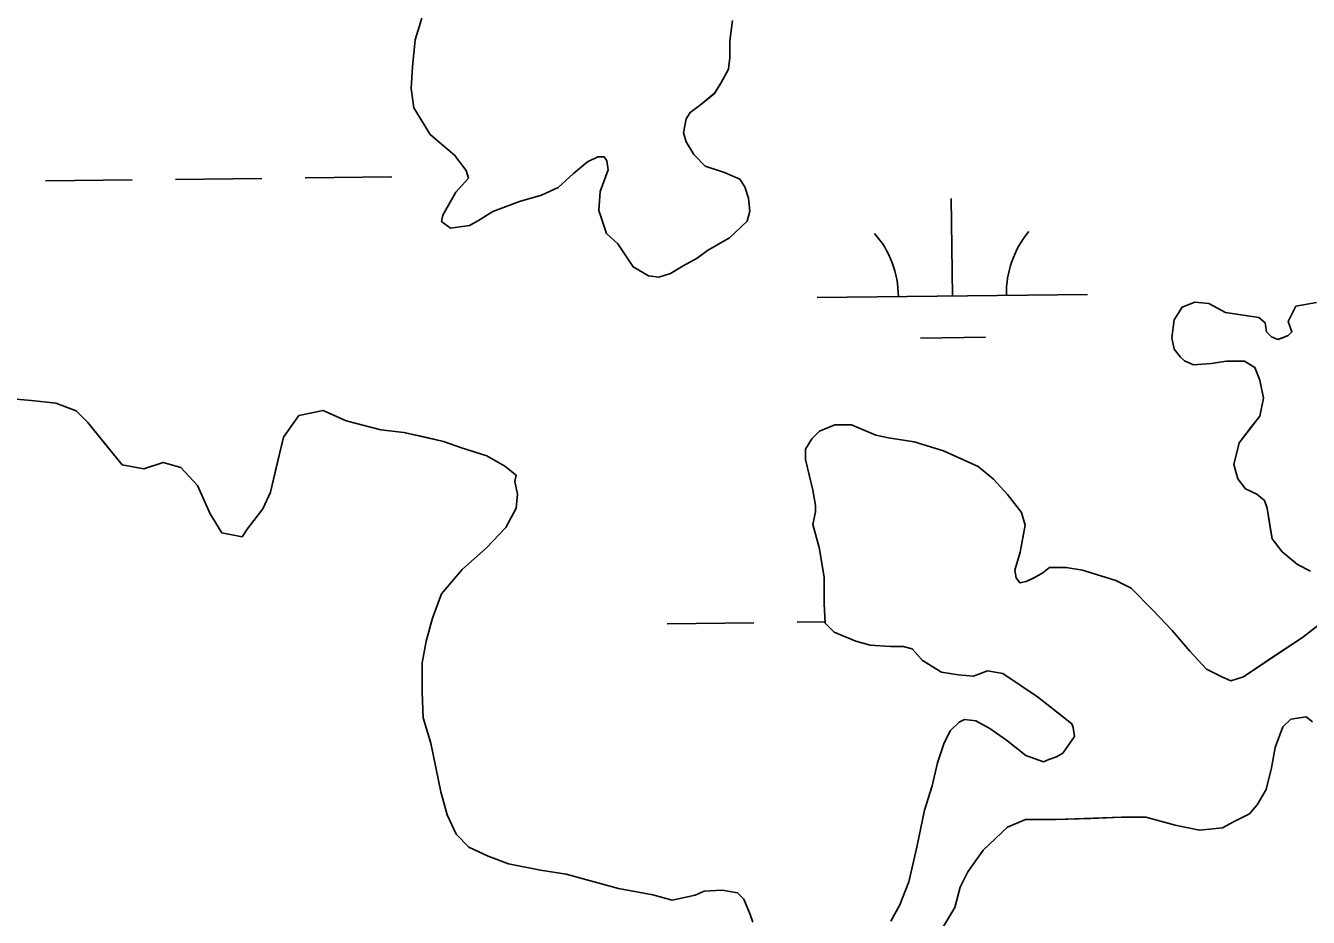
# Model space of a CAD drawing. Extents: x 3684037 to 3722149, y 433263 to 459021.
# Drawn here: x 3715504.2 to 3715978.6, y 450028 to 450357.9 of the extents above; entities that cross this region are included whole.
import ezdxf

# ---------------------------------------------------------------- set-up
doc = ezdxf.new("R2010")
doc.units = 0
doc.layers.add('V-TOPO-SHOR', color=7, linetype='Continuous')
doc.layers.add('V-WETL-SWMP', color=7, linetype='Continuous')

msp = doc.modelspace()

# ---------------------------------------------------------------- linework, layer by layer
at = {"layer": 'V-TOPO-SHOR'}
for points in [[(3715765.64, 450359.8), (3715764.67, 450352.24), (3715764.65, 450346.09), (3715764.16, 450341.83), (3715761.3, 450336.63), (3715758.93, 450332.85), (3715753.71, 450328.61), (3715749.91, 450325.79), (3715748.48, 450323.43), (3715747.52, 450318.22), (3715748.46, 450314.91), (3715751.28, 450310.17), (3715755.52, 450305.9), (3715762.61, 450303.51), (3715768.29, 450301.12), (3715770.17, 450298.28), (3715771.57, 450294.02), (3715772.03, 450289.28), (3715771.07, 450285.5), (3715764.43, 450279.37), (3715756.37, 450274.66), (3715752.57, 450271.84), (3715747.36, 450269.02), (3715742.62, 450266.19), (3715738.35, 450264.79), (3715734.57, 450265.27), (3715728.9, 450268.6), (3715723.25, 450277.14), (3715719.01, 450280.94), (3715716.2, 450289.46), (3715716.69, 450296.56), (3715719.56, 450304.6), (3715719.1, 450307.91), (3715718.15, 450309.33), (3715715.79, 450309.34), (3715712, 450307.46), (3715706.78, 450303.22), (3715701.08, 450298.03), (3715694.92, 450295.21), (3715686.87, 450292.87), (3715676.92, 450289.12), (3715671.71, 450285.83), (3715668.39, 450283.94), (3715661.29, 450283.02), (3715657.98, 450285.4), (3715658.46, 450287.76), (3715663.22, 450296.26), (3715667.97, 450301.45), (3715667.04, 450304.29), (3715662.79, 450309.98), (3715653.83, 450317.59), (3715647.71, 450327.54), (3715646.79, 450334.64), (3715647.29, 450342.69), (3715648.27, 450352.62), (3715650.66, 450360.66)], [(3715979.32, 450156.11), (3715974.6, 450158.49), (3715968.93, 450163.24), (3715965.17, 450167.98), (3715964.24, 450173.67), (3715963.31, 450179.35), (3715962.37, 450182.19), (3715959.54, 450184.57), (3715955.29, 450186.47), (3715952.46, 450190.27), (3715951.06, 450195.48), (3715952.98, 450203.51), (3715957.73, 450209.65), (3715960.58, 450213.43), (3715962.02, 450220.04), (3715960.63, 450226.67), (3715958.75, 450231.41), (3715954.97, 450233.79), (3715948.35, 450233.81), (3715942.67, 450232.88), (3715936.04, 450232.43), (3715932.73, 450233.86), (3715931.32, 450235.29), (3715928.96, 450238.14), (3715928.03, 450242.4), (3715929, 450249.02), (3715931.85, 450253.74), (3715936.59, 450255.62), (3715941.79, 450255.13), (3715947.93, 450251.79), (3715956.92, 450250.35), (3715960.23, 450249.86), (3715962.59, 450247.96), (3715963.05, 450244.65), (3715964.94, 450242.75), (3715967.3, 450241.79), (3715968.72, 450242.26), (3715971.09, 450243.2), (3715972.51, 450244.62), (3715971.11, 450248.41), (3715973.96, 450254.08), (3715981.54, 450255.47)], [(3715500.67, 450219.67), (3715506.35, 450219.18), (3715515.34, 450218.2), (3715522.9, 450215.34), (3715527.14, 450211.07), (3715533.27, 450203.48), (3715539.87, 450195.41), (3715547.91, 450193.96), (3715555.01, 450196.3), (3715561.63, 450194.39), (3715567.76, 450187.75), (3715572.46, 450177.32), (3715576.69, 450170.21), (3715584.26, 450168.77), (3715586.16, 450171.6), (3715591.86, 450179.15), (3715594.72, 450185.29), (3715596.64, 450193.33), (3715599.52, 450205.62), (3715605.23, 450213.65), (3715614.22, 450215.51), (3715622.73, 450211.7), (3715635.49, 450208.34), (3715644.01, 450207.37), (3715652.52, 450205.45), (3715658.66, 450204.01), (3715665.75, 450201.62), (3715674.73, 450198.75), (3715681.35, 450194.95), (3715685.59, 450191.62), (3715685.11, 450189.25), (3715686.04, 450184.52), (3715685.55, 450179.32), (3715681.74, 450172.23), (3715674.62, 450164.68), (3715665.6, 450156.67), (3715658.01, 450147.7), (3715654.66, 450138.72), (3715652.27, 450130.21), (3715650.82, 450122.17), (3715650.79, 450111.29), (3715651.23, 450101.83), (3715654.04, 450092.35), (3715655.9, 450083.36), (3715657.76, 450074.36), (3715660.1, 450065.84), (3715663.39, 450058.73), (3715668.11, 450053.98), (3715675.19, 450050.65), (3715682.76, 450047.78), (3715694.58, 450045.38), (3715704.04, 450043.92), (3715723.42, 450038.66), (3715736.19, 450036.25), (3715743.28, 450034.33), (3715751.8, 450036.2), (3715755.12, 450037.6), (3715761.74, 450038.06), (3715767.42, 450037.09), (3715769.78, 450034.72)], [(3715824.16, 450026.5), (3715827.5, 450032.64), (3715830.84, 450041.14), (3715833.72, 450053.91), (3715836.6, 450067.62), (3715839.47, 450076.6), (3715841.39, 450085.11), (3715843.78, 450092.2), (3715846.16, 450096.93), (3715849.49, 450100.23), (3715851.38, 450101.17), (3715855.64, 450100.68), (3715860.83, 450097.83), (3715866.97, 450093.55), (3715874.05, 450087.85), (3715880.67, 450085.46), (3715882.56, 450086.4), (3715885.41, 450087.34), (3715887.77, 450088.75), (3715892.06, 450094.88), (3715891.59, 450098.2), (3715891.12, 450099.62), (3715886.88, 450102.95), (3715878.38, 450109.6), (3715865.63, 450118.16), (3715859.96, 450119.12), (3715854.75, 450117.25), (3715849.07, 450117.74), (3715842.92, 450118.7), (3715835.84, 450122.99), (3715832.07, 450127.26), (3715828.76, 450128.22), (3715824.02, 450128.23), (3715816.46, 450128.73), (3715811.26, 450130.17), (3715803.22, 450133.5), (3715799.92, 450136.83), (3715799.47, 450143.92), (3715799.5, 450153.86), (3715797.65, 450164.75), (3715795.31, 450173.28), (3715796.27, 450178.01), (3715796.28, 450180.37), (3715795.35, 450186.05), (3715792.55, 450197.42), (3715792.56, 450201.2), (3715794.94, 450204.98), (3715797.79, 450207.81), (3715803.48, 450210.16), (3715809.63, 450210.14), (3715818.61, 450206.32), (3715823.33, 450205.36), (3715832.79, 450203.91), (3715843.66, 450200.56), (3715856.42, 450194.84), (3715862.08, 450190.09), (3715867.27, 450184.4), (3715872.45, 450177.75), (3715873.86, 450173.02), (3715872.89, 450167.82), (3715871.93, 450163.09), (3715870.02, 450156.47), (3715870.48, 450153.63), (3715871.9, 450151.73), (3715874.26, 450152.2), (3715877.1, 450153.61), (3715880.43, 450155.49), (3715882.8, 450157.37), (3715888.95, 450157.35), (3715895.1, 450156.39), (3715907.39, 450152.56), (3715913.06, 450149.7)], [(3715913.06, 450149.7), (3715921.07, 450141.63), (3715928.15, 450134.04), (3715934.74, 450126.45), (3715940.87, 450119.8), (3715946.54, 450116.95), (3715949.85, 450115.51), (3715954.59, 450116.92), (3715966.44, 450124.92), (3715976.4, 450131.51), (3715983.04, 450136.7)], [(3715980.08, 450100.27), (3715977.72, 450102.17), (3715972.04, 450101.24), (3715969.19, 450098.41), (3715966.33, 450090.85), (3715964.89, 450083.29), (3715962.97, 450075.25), (3715959.64, 450069.58), (3715956.79, 450066.28), (3715951.1, 450063.46), (3715946.83, 450061.11), (3715938.31, 450060.19), (3715929.33, 450062.11), (3715918.45, 450064.98), (3715909.46, 450065.02), (3715898.1, 450064.58), (3715885.33, 450064.15), (3715873.97, 450064.19), (3715867.34, 450061.37), (3715858.32, 450052.88), (3715852.62, 450044.85), (3715849.76, 450039.19), (3715847.84, 450031.62), (3715843.08, 450023.6)], [(3715769.78, 450034.72), (3715772.12, 450029.03), (3715773.06, 450026.19)]]:
    msp.add_lwpolyline(points, dxfattribs=at)
at = {"layer": 'V-WETL-SWMP'}
for p, q in [((3715511.57, 450300.42), (3715543.57, 450300.79)), ((3715559.57, 450300.98), (3715591.57, 450301.35)), ((3715607.56, 450301.53), (3715639.56, 450301.91)), ((3715846.93, 450257.89), (3715846.51, 450293.88)), ((3715796.94, 450257.3), (3715896.93, 450258.47)), ((3715835.11, 450242.32), (3715859.11, 450242.6)), ((3715741.49, 450136.58), (3715773.49, 450136.95)), ((3715789.49, 450137.14), (3715799.9, 450137.26))]:
    msp.add_line(p, q, dxfattribs=at)
for points in [[(3715650.66, 450360.66), (3715648.27, 450352.62), (3715647.29, 450342.69), (3715646.79, 450334.64), (3715647.71, 450327.54), (3715653.83, 450317.59), (3715662.79, 450309.99), (3715667.04, 450304.29), (3715667.97, 450301.45), (3715663.22, 450296.26), (3715658.46, 450287.76), (3715657.98, 450285.4), (3715661.29, 450283.02), (3715668.39, 450283.94), (3715671.71, 450285.83), (3715676.92, 450289.12), (3715686.87, 450292.87), (3715694.92, 450295.21), (3715701.08, 450298.03), (3715706.78, 450303.22), (3715712, 450307.46), (3715715.79, 450309.34), (3715718.15, 450309.33), (3715719.1, 450307.91), (3715719.56, 450304.6), (3715716.69, 450296.56), (3715716.2, 450289.46), (3715719.01, 450280.94), (3715723.25, 450277.14), (3715728.9, 450268.6), (3715734.57, 450265.27), (3715738.35, 450264.79), (3715742.62, 450266.19), (3715747.36, 450269.02), (3715752.57, 450271.84), (3715756.37, 450274.66), (3715764.43, 450279.37), (3715771.07, 450285.5), (3715772.03, 450289.28), (3715771.57, 450294.01), (3715770.17, 450298.28), (3715768.28, 450301.12), (3715762.61, 450303.51), (3715755.52, 450305.9), (3715751.28, 450310.17), (3715748.46, 450314.91), (3715747.52, 450318.23), (3715748.48, 450323.43), (3715749.91, 450325.79), (3715753.71, 450328.61), (3715758.93, 450332.86), (3715761.3, 450336.63), (3715764.16, 450341.83), (3715764.65, 450346.09), (3715764.67, 450352.24), (3715765.64, 450359.8)], [(3715981.54, 450255.47), (3715973.96, 450254.08), (3715971.11, 450248.41), (3715972.51, 450244.62), (3715971.09, 450243.2), (3715967.3, 450241.79), (3715964.94, 450242.75), (3715963.05, 450244.65), (3715962.59, 450247.96), (3715960.23, 450249.86), (3715947.93, 450251.79), (3715941.79, 450255.13), (3715936.59, 450255.62), (3715931.85, 450253.74), (3715929, 450249.02), (3715928.03, 450242.4), (3715928.96, 450238.14), (3715931.32, 450235.29), (3715932.73, 450233.86), (3715936.04, 450232.43), (3715942.67, 450232.89), (3715948.35, 450233.81), (3715954.97, 450233.79), (3715958.75, 450231.41), (3715960.63, 450226.67), (3715962.02, 450220.05), (3715960.58, 450213.43), (3715952.98, 450203.51), (3715951.06, 450195.48), (3715952.46, 450190.27), (3715955.29, 450186.47), (3715959.54, 450184.57), (3715962.37, 450182.19), (3715963.31, 450179.35), (3715965.16, 450167.99), (3715968.93, 450163.24), (3715974.6, 450158.49), (3715979.32, 450156.11)], [(3715769.78, 450034.72), (3715767.42, 450037.09), (3715761.74, 450038.06), (3715755.12, 450037.61), (3715751.8, 450036.2), (3715743.28, 450034.33), (3715736.19, 450036.25), (3715723.42, 450038.66), (3715704.04, 450043.92), (3715694.58, 450045.38), (3715682.75, 450047.78), (3715675.19, 450050.64), (3715668.11, 450053.98), (3715663.39, 450058.73), (3715660.1, 450065.84), (3715657.76, 450074.36), (3715654.04, 450092.35), (3715651.23, 450101.83), (3715650.79, 450111.29), (3715650.82, 450122.17), (3715652.27, 450130.21), (3715654.66, 450138.72), (3715658, 450147.7), (3715665.6, 450156.67), (3715674.62, 450164.68), (3715681.74, 450172.23), (3715685.55, 450179.32), (3715686.04, 450184.52), (3715685.11, 450189.25), (3715685.59, 450191.62), (3715681.35, 450194.94), (3715674.73, 450198.75), (3715665.75, 450201.62), (3715658.66, 450204.01), (3715644, 450207.37), (3715635.49, 450208.34), (3715622.73, 450211.7), (3715614.22, 450215.51), (3715605.23, 450213.65), (3715599.52, 450205.62), (3715594.72, 450185.29), (3715591.86, 450179.15), (3715586.16, 450171.6), (3715584.26, 450168.77), (3715576.69, 450170.21), (3715572.46, 450177.32), (3715567.76, 450187.75), (3715561.63, 450194.39), (3715555.01, 450196.3), (3715547.91, 450193.96), (3715539.87, 450195.41), (3715527.14, 450211.07), (3715522.9, 450215.34), (3715515.34, 450218.2), (3715506.35, 450219.18), (3715500.67, 450219.67)], [(3715940.87, 450119.8), (3715934.74, 450126.45), (3715928.15, 450134.04), (3715921.07, 450141.63), (3715913.06, 450149.7), (3715907.39, 450152.56), (3715895.1, 450156.39), (3715888.95, 450157.35), (3715882.8, 450157.37), (3715880.42, 450155.49), (3715877.11, 450153.61), (3715874.26, 450152.2), (3715871.9, 450151.73), (3715870.48, 450153.63), (3715870.02, 450156.47), (3715871.93, 450163.09), (3715873.86, 450173.02), (3715872.45, 450177.75), (3715867.27, 450184.4), (3715862.08, 450190.09), (3715856.42, 450194.84), (3715843.66, 450200.56), (3715832.79, 450203.91), (3715823.33, 450205.36), (3715818.6, 450206.32), (3715809.63, 450210.14), (3715803.48, 450210.16), (3715797.79, 450207.81), (3715794.94, 450204.98), (3715792.56, 450201.2), (3715792.55, 450197.42), (3715795.35, 450186.05), (3715796.28, 450180.37), (3715796.27, 450178.01), (3715795.31, 450173.28), (3715797.65, 450164.75), (3715799.5, 450153.86), (3715799.47, 450143.92), (3715799.92, 450136.83), (3715803.22, 450133.5), (3715811.26, 450130.16), (3715816.46, 450128.73), (3715824.03, 450128.23), (3715828.76, 450128.21), (3715832.07, 450127.26), (3715835.84, 450122.99), (3715842.92, 450118.7), (3715849.07, 450117.74), (3715854.75, 450117.25), (3715859.96, 450119.12), (3715865.63, 450118.16), (3715878.38, 450109.6), (3715891.12, 450099.62), (3715891.59, 450098.2), (3715892.06, 450094.88), (3715887.78, 450088.75), (3715885.41, 450087.34), (3715882.56, 450086.4), (3715880.67, 450085.46), (3715874.05, 450087.85), (3715866.97, 450093.55), (3715860.83, 450097.83), (3715855.64, 450100.68), (3715851.38, 450101.17), (3715849.49, 450100.23), (3715846.16, 450096.93), (3715843.78, 450092.2), (3715841.39, 450085.11), (3715839.47, 450076.6), (3715836.6, 450067.62), (3715833.72, 450053.91), (3715830.84, 450041.14), (3715827.5, 450032.64), (3715824.17, 450026.5)], [(3715983.04, 450136.7), (3715976.4, 450131.51), (3715954.59, 450116.92), (3715949.85, 450115.51), (3715946.54, 450116.94), (3715940.87, 450119.8)], [(3715843.08, 450023.6), (3715847.84, 450031.62), (3715849.76, 450039.19), (3715852.62, 450044.86), (3715858.32, 450052.88), (3715867.34, 450061.37), (3715873.97, 450064.19), (3715885.33, 450064.15), (3715909.46, 450065.02), (3715918.45, 450064.99), (3715929.33, 450062.11), (3715938.31, 450060.19), (3715946.83, 450061.11), (3715951.1, 450063.46), (3715956.79, 450066.28), (3715959.64, 450069.58), (3715962.97, 450075.25), (3715964.89, 450083.29), (3715966.33, 450090.85), (3715969.19, 450098.42), (3715972.04, 450101.24), (3715977.72, 450102.17), (3715980.08, 450100.27)], [(3715773.06, 450026.19), (3715772.12, 450029.03), (3715769.78, 450034.72)]]:
    msp.add_lwpolyline(points, dxfattribs=at)
for centre, start, end in [((3715902.17, 450259), 139.8949, 181.4385), ((3715791.69, 450257.72), 359.8949, 41.4385)]:
    msp.add_arc(centre, 35.25, start, end, dxfattribs=at)

doc.saveas('drawing.dxf')
